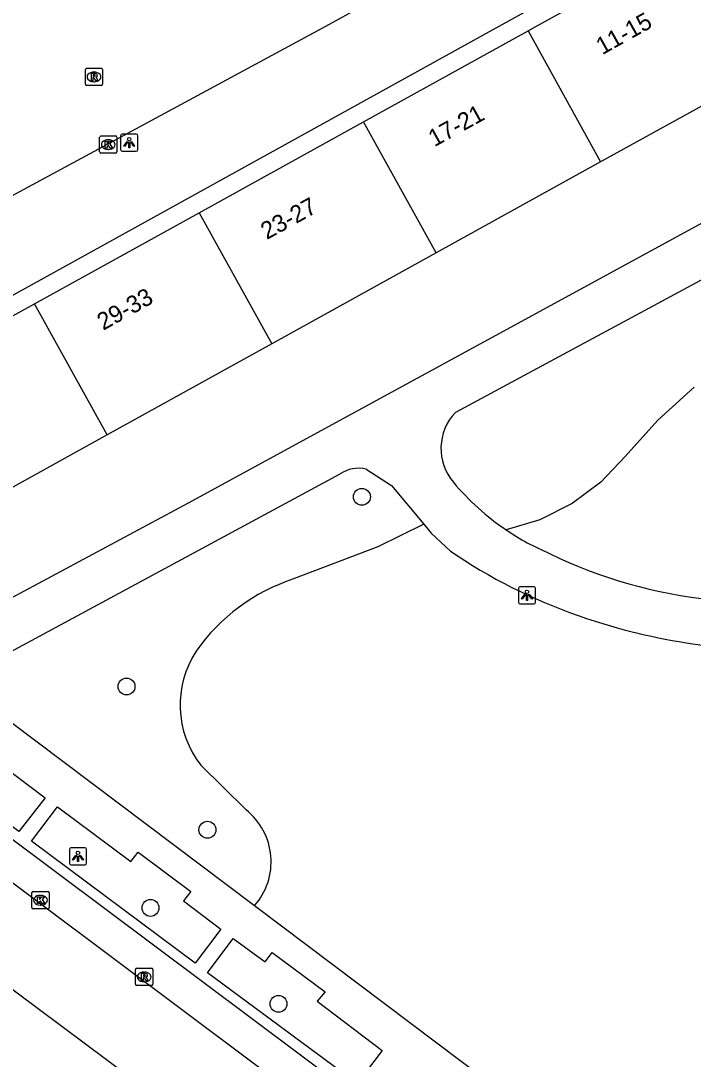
# Model space of a CAD drawing. Extents: x 159888 to 160757, y 384031 to 384746.
# Drawn here: x 160147.6 to 160186.6, y 384440.1 to 384500.3 of the extents above; entities that cross this region are included whole.
import ezdxf

# ---------------------------------------------------------------- set-up
doc = ezdxf.new("R2010")
doc.units = 0
for name, color, linetype in [('IMGEO_Boom', 7, 'Continuous'), ('IMGEO_Groenvoorziening', 7, 'Continuous'), ('IMGEO_Kolk', 7, 'Continuous'), ('IMGEO_Lichtpunt', 7, 'Continuous'), ('IMGEO_Pand', 7, 'Continuous'), ('IMGEO_Pand_nummerreeks', 7, 'Continuous'), ('IMGEO_Rijbaan_lokaal_open', 7, 'Continuous'), ('IMGEO_Rioolput', 7, 'Continuous'), ('IMGEO_Voetpad_gesloten', 7, 'Continuous'), ('IMGEO_Voetpad_open', 7, 'Continuous')]:
    doc.layers.add(name, color=color, linetype=linetype)

msp = doc.modelspace()

# ---------------------------------------------------------------- linework, layer by layer
at = {"layer": 'IMGEO_Boom'}
for centre in [(160167.423, 384472.713), (160153.775, 384461.708), (160158.464, 384453.4), (160155.163, 384448.866), (160162.589, 384443.3)]:
    msp.add_circle(centre, 0.489, dxfattribs=at)
at = {"layer": 'IMGEO_Groenvoorziening'}
for points in [[(160171.016, 384471.121), (160168.345, 384469.821), (160163.459, 384467.947)], [(160158.072, 384457.154), (160160.714, 384454.548)]]:
    msp.add_lwpolyline(points, dxfattribs=at)
for centre, radius, start, end in [((160166.91, 384457.399), 11.099, 108.11758, 145.03524), ((160162.55, 384460.636), 5.672, 146.59079, 217.86571), ((160158.305, 384451.54), 3.854, 318.46789, 51.3116)]:
    msp.add_arc(centre, radius, start, end, dxfattribs=at)
at = {"layer": 'IMGEO_Kolk'}
for p, q in [((160152.215, 384492.718), (160152.215, 384493.57)), ((160152.29, 384493.644), (160153.142, 384493.644)), ((160152.703, 384493.424), (160152.728, 384493.424)), ((160153.216, 384493.57), (160153.216, 384492.718)), ((160153.142, 384492.644), (160152.29, 384492.644)), ((160152.726, 384492.864), (160152.701, 384492.864)), ((160148.284, 384448.888), (160148.284, 384449.74)), ((160148.359, 384449.814), (160149.211, 384449.814)), ((160148.772, 384449.594), (160148.797, 384449.594)), ((160149.285, 384449.74), (160149.285, 384448.888)), ((160149.211, 384448.814), (160148.359, 384448.814)), ((160148.795, 384449.034), (160148.77, 384449.034))]:
    msp.add_line(p, q, dxfattribs=at)
for points in [[(160152.215, 384492.718), (160152.215, 384493.57)], [(160152.29, 384493.644), (160153.142, 384493.644)], [(160152.536, 384493.344), (160152.659, 384493.344), (160152.659, 384493.193), (160152.789, 384493.344), (160152.953, 384493.344), (160152.807, 384493.193), (160152.96, 384492.944), (160152.808, 384492.944), (160152.723, 384493.108), (160152.659, 384493.041), (160152.659, 384492.944), (160152.536, 384492.944), (160152.536, 384493.344)], [(160153.216, 384493.57), (160153.216, 384492.718)], [(160153.142, 384492.644), (160152.29, 384492.644)], [(160148.284, 384448.888), (160148.284, 384449.74)], [(160148.359, 384449.814), (160149.211, 384449.814)], [(160148.605, 384449.514), (160148.728, 384449.514), (160148.728, 384449.363), (160148.858, 384449.514), (160149.022, 384449.514), (160148.876, 384449.363), (160149.029, 384449.114), (160148.877, 384449.114), (160148.792, 384449.278), (160148.728, 384449.211), (160148.728, 384449.114), (160148.605, 384449.114), (160148.605, 384449.514)], [(160149.285, 384449.74), (160149.285, 384448.888)], [(160149.211, 384448.814), (160148.359, 384448.814)]]:
    msp.add_lwpolyline(points, dxfattribs=at)
for centre, start, end in [((160152.292, 384493.568), 91.55205, 178.44795), ((160152.292, 384493.568), 91.55205, 178.44795), ((160153.14, 384493.568), 1.55205, 88.44795), ((160153.14, 384493.568), 1.55205, 88.44795), ((160152.292, 384492.72), 181.55205, 268.44795), ((160152.292, 384492.72), 181.55205, 268.44795), ((160153.14, 384492.72), 271.55205, 358.44795), ((160153.14, 384492.72), 271.55205, 358.44795), ((160148.361, 384449.738), 91.55205, 178.44795), ((160148.361, 384449.738), 91.55205, 178.44795), ((160149.209, 384449.738), 1.55205, 88.44795), ((160149.209, 384449.738), 1.55205, 88.44795), ((160148.361, 384448.89), 181.55205, 268.44795), ((160148.361, 384448.89), 181.55205, 268.44795), ((160149.209, 384448.89), 271.55205, 358.44795), ((160149.209, 384448.89), 271.55205, 358.44795)]:
    msp.add_arc(centre, 0.0765, start, end, dxfattribs=at)
for centre, major_axis, ratio, start_param, end_param in [((160152.702, 384493.144), (-0.387, 0.002), 0.722429, 4.712389, 7.853982), ((160152.727, 384493.144), (-0.39, 0.002), 0.717154, 1.570796, 4.712389), ((160148.771, 384449.314), (-0.387, 0.002), 0.722429, 4.712389, 7.853982), ((160148.796, 384449.314), (-0.39, 0.002), 0.717154, 1.570796, 4.712389)]:
    msp.add_ellipse(centre, major_axis=major_axis, ratio=ratio, start_param=start_param, end_param=end_param, dxfattribs=at)
at = {"layer": 'IMGEO_Lichtpunt'}
for p, q in [((160153.432, 384493.661), (160153.432, 384492.854)), ((160153.432, 384493.661), (160153.432, 384492.854)), ((160154.334, 384493.756), (160153.526, 384493.756)), ((160154.334, 384493.756), (160153.526, 384493.756)), ((160154.428, 384492.854), (160154.428, 384493.661)), ((160154.428, 384492.854), (160154.428, 384493.661)), ((160153.526, 384492.76), (160154.334, 384492.76)), ((160153.526, 384492.76), (160154.334, 384492.76)), ((160176.495, 384467.402), (160176.495, 384466.595)), ((160176.495, 384467.402), (160176.495, 384466.595)), ((160177.397, 384467.497), (160176.589, 384467.497)), ((160177.397, 384467.497), (160176.589, 384467.497)), ((160177.491, 384466.595), (160177.491, 384467.402)), ((160177.491, 384466.595), (160177.491, 384467.402)), ((160176.589, 384466.501), (160177.397, 384466.501)), ((160176.589, 384466.501), (160177.397, 384466.501)), ((160151.361, 384452.356), (160150.553, 384452.356)), ((160151.361, 384452.356), (160150.553, 384452.356)), ((160150.459, 384452.261), (160150.459, 384451.454)), ((160150.459, 384452.261), (160150.459, 384451.454)), ((160151.455, 384451.454), (160151.455, 384452.261)), ((160151.455, 384451.454), (160151.455, 384452.261)), ((160150.553, 384451.36), (160151.361, 384451.36)), ((160150.553, 384451.36), (160151.361, 384451.36))]:
    msp.add_line(p, q, dxfattribs=at)
for points in [[(160153.806, 384493.325), (160153.845, 384493.297), (160153.657, 384493.035), (160153.619, 384493.062), (160153.806, 384493.325)], [(160153.908, 384493.277), (160153.955, 384493.277), (160153.955, 384492.955), (160153.908, 384492.955), (160153.908, 384493.277)], [(160154.018, 384493.297), (160154.056, 384493.324), (160154.243, 384493.062), (160154.204, 384493.034), (160154.018, 384493.297)], [(160176.869, 384467.066), (160176.908, 384467.038), (160176.72, 384466.776), (160176.682, 384466.803), (160176.869, 384467.066)], [(160176.971, 384467.018), (160177.018, 384467.018), (160177.018, 384466.696), (160176.971, 384466.696), (160176.971, 384467.018)], [(160177.081, 384467.038), (160177.119, 384467.065), (160177.306, 384466.803), (160177.267, 384466.775), (160177.081, 384467.038)], [(160150.833, 384451.925), (160150.872, 384451.897), (160150.684, 384451.635), (160150.646, 384451.662), (160150.833, 384451.925)], [(160150.935, 384451.877), (160150.982, 384451.877), (160150.982, 384451.555), (160150.935, 384451.555), (160150.935, 384451.877)], [(160151.045, 384451.897), (160151.083, 384451.924), (160151.27, 384451.662), (160151.231, 384451.634), (160151.045, 384451.897)]]:
    msp.add_lwpolyline(points, dxfattribs=at)
for centre in [(160153.931, 384493.459), (160176.994, 384467.2), (160150.958, 384452.059)]:
    msp.add_circle(centre, 0.0994, dxfattribs=at)
for centre, start, end in [((160153.526, 384493.661), 90, 180), ((160153.526, 384493.661), 90, 180), ((160154.334, 384493.661), 0, 90), ((160154.334, 384493.661), 0, 90), ((160153.526, 384492.854), 180, 270), ((160153.526, 384492.854), 180, 270), ((160154.334, 384492.854), 270, 0), ((160154.334, 384492.854), 270, 360), ((160176.589, 384467.402), 90, 180), ((160176.589, 384467.402), 90, 180), ((160177.397, 384467.402), 0, 90), ((160177.397, 384467.402), 0, 90), ((160176.589, 384466.595), 180, 270), ((160176.589, 384466.595), 180, 270), ((160177.397, 384466.595), 270, 0), ((160177.397, 384466.595), 270, 360), ((160150.553, 384452.261), 90, 180), ((160150.553, 384452.261), 90, 180), ((160151.361, 384452.261), 0, 90), ((160151.361, 384452.261), 0, 90), ((160150.553, 384451.454), 180, 270), ((160150.553, 384451.454), 180, 270), ((160151.361, 384451.454), 270, 0), ((160151.361, 384451.454), 270, 360)]:
    msp.add_arc(centre, 0.0946, start, end, dxfattribs=at)
at = {"layer": 'IMGEO_Pand'}
for points in [[(160177.056, 384499.746), (160177.514, 384500), (160186.593, 384505.023)], [(160167.518, 384494.47), (160177.056, 384499.746)], [(160177.056, 384499.746), (160181.266, 384492.138)], [(160190.804, 384497.414), (160181.266, 384492.138)], [(160157.98, 384489.193), (160167.518, 384494.47)], [(160171.728, 384486.861), (160167.518, 384494.47)], [(160181.266, 384492.138), (160171.728, 384486.861)], [(160148.443, 384483.917), (160157.98, 384489.193)], [(160157.98, 384489.193), (160162.191, 384481.585)], [(160171.728, 384486.861), (160162.191, 384481.585)], [(160138.905, 384478.64), (160148.443, 384483.917)], [(160152.653, 384476.308), (160148.443, 384483.917)], [(160162.191, 384481.585), (160152.653, 384476.308)], [(160152.653, 384476.308), (160143.115, 384471.032), (160140.123, 384476.439)]]:
    msp.add_lwpolyline(points, dxfattribs=at)
at = {"layer": 'IMGEO_Rijbaan_lokaal_open'}
for points in [[(160173.174, 384504.351), (160165.309, 384500), (160136.525, 384484.446), (160132.921, 384482.467), (160129.945, 384480.77)], [(160197.083, 384412.292), (160191.755, 384416.654), (160181.504, 384424.593), (160132.389, 384461.371), (160126.25, 384465.909)], [(160194.701, 384407.79), (160192.098, 384409.987), (160187.785, 384413.501), (160183.142, 384417.08), (160178.248, 384420.845), (160172.683, 384425.02), (160155.276, 384438.063), (160146.048, 384444.942), (160126.77, 384459.353), (160123.3, 384461.916)]]:
    msp.add_lwpolyline(points, dxfattribs=at)
at = {"layer": 'IMGEO_Rioolput'}
for p, q in [((160151.385, 384496.644), (160151.385, 384497.496)), ((160151.46, 384497.57), (160152.312, 384497.57)), ((160152.386, 384497.496), (160152.386, 384496.644)), ((160151.873, 384497.35), (160151.898, 384497.35)), ((160152.312, 384496.57), (160151.46, 384496.57)), ((160151.896, 384496.79), (160151.871, 384496.79)), ((160154.293, 384444.438), (160154.293, 384445.29)), ((160154.368, 384445.364), (160155.22, 384445.364)), ((160154.781, 384445.144), (160154.806, 384445.144)), ((160155.294, 384445.29), (160155.294, 384444.438)), ((160154.804, 384444.584), (160154.779, 384444.584)), ((160155.22, 384444.364), (160154.368, 384444.364))]:
    msp.add_line(p, q, dxfattribs=at)
for points in [[(160151.385, 384496.644), (160151.385, 384497.496)], [(160151.46, 384497.57), (160152.312, 384497.57)], [(160152.386, 384497.496), (160152.386, 384496.644)], [(160151.974, 384497.268), (160151.722, 384497.27), (160151.722, 384496.87)], [(160151.722, 384496.87), (160151.846, 384496.87), (160151.846, 384497.032), (160151.857, 384497.032)], [(160151.9, 384497.189), (160151.846, 384497.189), (160151.846, 384497.108)], [(160151.846, 384497.108), (160151.898, 384497.108)], [(160151.904, 384497.003), (160151.975, 384496.87), (160152.115, 384496.87), (160152.05, 384496.996)], [(160152.312, 384496.57), (160151.46, 384496.57)], [(160154.293, 384444.438), (160154.293, 384445.29)], [(160154.368, 384445.364), (160155.22, 384445.364)], [(160154.882, 384445.062), (160154.63, 384445.064), (160154.63, 384444.664)], [(160155.294, 384445.29), (160155.294, 384444.438)], [(160154.63, 384444.664), (160154.754, 384444.664), (160154.754, 384444.826), (160154.765, 384444.826)], [(160154.808, 384444.983), (160154.754, 384444.983), (160154.754, 384444.902)], [(160154.754, 384444.902), (160154.806, 384444.902)], [(160154.812, 384444.797), (160154.883, 384444.664), (160155.023, 384444.664), (160154.958, 384444.79)], [(160155.22, 384444.364), (160154.368, 384444.364)]]:
    msp.add_lwpolyline(points, dxfattribs=at)
for centre, radius, start, end in [((160151.462, 384497.494), 0.0765, 91.55205, 178.44795), ((160151.462, 384497.494), 0.0765, 91.55205, 178.44795), ((160152.31, 384497.494), 0.0765, 1.55205, 88.44795), ((160152.31, 384497.494), 0.0765, 1.55205, 88.44795), ((160151.856, 384496.979), 0.0533, 26.02933, 88.69889), ((160151.882, 384497.297), 0.19, 274.7715, 282.96867), ((160151.906, 384497.093), 0.0964, 77.00612, 93.18647), ((160151.92, 384497.15), 0.0378, 276.66336, 79.67722), ((160151.973, 384497.158), 0.109, 350.36119, 89.41601), ((160151.971, 384497.158), 0.112, 277.58423, 350.98172), ((160151.955, 384496.943), 0.108, 29.51342, 73.79051), ((160151.462, 384496.646), 0.0765, 181.55205, 268.44795), ((160151.462, 384496.646), 0.0765, 181.55205, 268.44795), ((160152.31, 384496.646), 0.0765, 271.55205, 358.44795), ((160152.31, 384496.646), 0.0765, 271.55205, 358.44795), ((160154.37, 384445.288), 0.0765, 91.55205, 178.44795), ((160154.37, 384445.288), 0.0765, 91.55205, 178.44795), ((160154.881, 384444.952), 0.109, 350.36119, 89.41601), ((160155.218, 384445.288), 0.0765, 1.55205, 88.44795), ((160155.218, 384445.288), 0.0765, 1.55205, 88.44795), ((160154.764, 384444.773), 0.0533, 26.02933, 88.69889), ((160154.79, 384445.091), 0.19, 274.7715, 282.96867), ((160154.814, 384444.887), 0.0964, 77.00612, 93.18647), ((160154.828, 384444.944), 0.0378, 276.66336, 79.67722), ((160154.879, 384444.952), 0.112, 277.58423, 350.98172), ((160154.863, 384444.737), 0.108, 29.51342, 73.79051), ((160154.37, 384444.44), 0.0765, 181.55205, 268.44795), ((160154.37, 384444.44), 0.0765, 181.55205, 268.44795), ((160155.218, 384444.44), 0.0765, 271.55205, 358.44795), ((160155.218, 384444.44), 0.0765, 271.55205, 358.44795)]:
    msp.add_arc(centre, radius, start, end, dxfattribs=at)
for centre, major_axis, ratio, start_param, end_param in [((160151.872, 384497.07), (-0.387, 0.002), 0.722429, 4.712389, 7.853982), ((160151.897, 384497.07), (-0.39, 0.002), 0.717154, 1.570796, 4.712389), ((160154.78, 384444.864), (-0.387, 0.002), 0.722429, 4.712389, 7.853982), ((160154.805, 384444.864), (-0.39, 0.002), 0.717154, 1.570796, 4.712389)]:
    msp.add_ellipse(centre, major_axis=major_axis, ratio=ratio, start_param=start_param, end_param=end_param, dxfattribs=at)
at = {"layer": 'IMGEO_Voetpad_gesloten'}
for points in [[(160197.935, 384421.095), (160223.27, 384462.707), (160222.659, 384463.811), (160194.145, 384491.56), (160192.947, 384491.75), (160157.338, 384472.343), (160141.469, 384463.844)], [(160192.036, 384487.95), (160172.842, 384477.61)], [(160186.682, 384479.078), (160184.575, 384477.169), (160182.685, 384475.045), (160181.275, 384473.559), (160179.606, 384472.319), (160177.747, 384471.387), (160175.786, 384470.797)], [(160143.881, 384462.027), (160166.157, 384474.038)], [(160167.668, 384474.325), (160169.14, 384473.374), (160171.016, 384471.121)], [(160171.016, 384471.121), (160171.443, 384470.608), (160172.56, 384469.565), (160173.836, 384468.724)]]:
    msp.add_lwpolyline(points, dxfattribs=at)
for centre, radius, start, end in [((160175.043, 384475.519), 3.036, 136.46229, 220.34681), ((160167.246, 384472.424), 1.947, 77.49478, 124.01457), ((160184.148, 384483.146), 14.913, 220.03238, 235.89593), ((160184.089, 384483.069), 14.817, 235.92039, 247.01197), ((160190.347, 384493.923), 27.295, 243.81426, 264.50687), ((160191.1, 384497.271), 33.361, 238.83586, 253.1791), ((160191.951, 384500.415), 36.617, 253.32873, 263.54475)]:
    msp.add_arc(centre, radius, start, end, dxfattribs=at)
at = {"layer": 'IMGEO_Voetpad_open'}
for points in [[(160196.41, 384511.643), (160175.365, 384500), (160138.4, 384479.55), (160138.905, 384478.64)], [(160129.823, 384465.807), (160175.222, 384431.836), (160182.773, 384426.163), (160192.948, 384418.258), (160195.645, 384416.095)], [(160161.19, 384448.984), (160143.881, 384462.027)], [(160140.436, 384461.743), (160149.054, 384455.256), (160147.525, 384453.29), (160138.899, 384459.766), (160140.436, 384461.743)], [(160149.771, 384454.734), (160154.031, 384451.554), (160154.455, 384452.108), (160157.505, 384449.816), (160157.076, 384449.268), (160159.241, 384447.631), (160157.75, 384445.654), (160148.26, 384452.746), (160149.771, 384454.734)], [(160195.888, 384422.845), (160161.19, 384448.984)], [(160159.949, 384447.1), (160161.815, 384445.732), (160162.222, 384446.276), (160165.284, 384444.005), (160164.837, 384443.461), (160168.598, 384440.6), (160167.149, 384438.68), (160158.477, 384445.093), (160159.949, 384447.1)]]:
    msp.add_lwpolyline(points, dxfattribs=at)

# ---------------------------------------------------------------- texts
at = {"layer": 'IMGEO_Pand_nummerreeks'}
for s, rotation, p in [('11-15', 29.23282, (160181.356, 384498.326)), ('17-21', 28.83097, (160171.626, 384492.989)), ('23-27', 28.7398, (160161.907, 384487.61)), ('29-33', 29.1442, (160152.422, 384482.343))]:
    msp.add_text(s, height=1, rotation=rotation, dxfattribs=at).set_placement(p)

doc.saveas('drawing.dxf')
